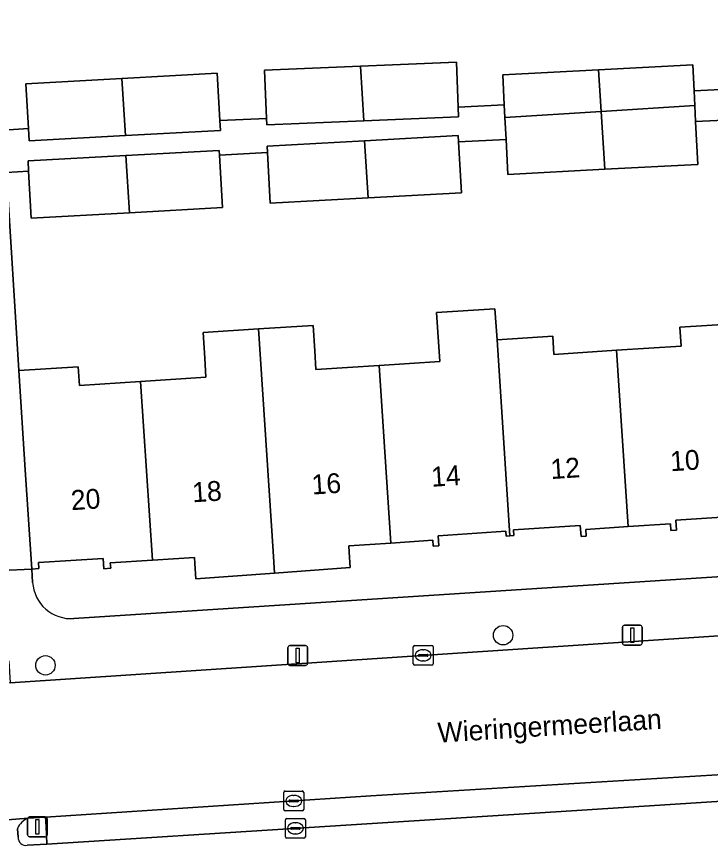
# Model space of a CAD drawing. Extents: x 159680 to 160786, y 387323 to 388340.
# Drawn here: x 160266.51 to 160301.46, y 387825.78 to 387867.49 of the extents above; entities that cross this region are included whole.
import ezdxf

# ---------------------------------------------------------------- set-up
doc = ezdxf.new("R2010")
doc.units = 0
for name, color, linetype in [('IMGEO_Boom', 7, 'Continuous'), ('IMGEO_Erf', 7, 'Continuous'), ('IMGEO_Groenvoorziening', 7, 'Continuous'), ('IMGEO_Kolk', 7, 'Continuous'), ('IMGEO_Lichtmast', 7, 'Continuous'), ('IMGEO_Openbare_ruimte_label', 7, 'Continuous'), ('IMGEO_Pand', 7, 'Continuous'), ('IMGEO_Pand_nummerreeks', 7, 'Continuous'), ('IMGEO_Rijbaan_lokaal_open', 7, 'Continuous'), ('IMGEO_Voetpad_open', 7, 'Continuous')]:
    doc.layers.add(name, color=color, linetype=linetype)

msp = doc.modelspace()

# ---------------------------------------------------------------- linework, layer by layer
at = {"layer": 'IMGEO_Boom'}
for centre in [(160291.012, 387836.356), (160267.961, 387834.841)]:
    msp.add_circle(centre, 0.489, dxfattribs=at)
at = {"layer": 'IMGEO_Erf'}
for points in [[(160265.856, 387861.784), (160267.105, 387861.853), (160266.98, 387864.113), (160271.805, 387864.38), (160276.612, 387864.645), (160276.744, 387862.258), (160279.097, 387862.357), (160278.994, 387864.793), (160283.824, 387864.996), (160288.657, 387865.199), (160288.753, 387862.935), (160291.071, 387863.056), (160290.992, 387864.564), (160295.809, 387864.816), (160300.561, 387865.064), (160300.629, 387863.756), (160303.01, 387863.88), (160302.875, 387866.275), (160307.818, 387866.553), (160313.752, 387866.888), (160319.806, 387867.229), (160324.515, 387867.494), (160324.615, 387865.711), (160325.685, 387865.784)], [(160303.215, 387862.337), (160300.71, 387862.206), (160300.823, 387860.051), (160296.133, 387859.806), (160291.254, 387859.551), (160291.162, 387861.311), (160288.77, 387861.186), (160288.911, 387858.627), (160284.215, 387858.368), (160279.28, 387858.095), (160279.139, 387860.654), (160276.728, 387860.521), (160276.874, 387857.878), (160272.197, 387857.62), (160267.242, 387857.347), (160267.111, 387859.715), (160265.991, 387859.653), (160266.622, 387849.679), (160269.608, 387849.872), (160269.669, 387848.929), (160272.756, 387849.129), (160276.044, 387849.343), (160275.981, 387850.308), (160275.899, 387851.595), (160278.695, 387851.774), (160281.439, 387851.949), (160281.521, 387850.667), (160281.581, 387849.728), (160284.77, 387849.935), (160287.82, 387850.132), (160287.658, 387852.595), (160290.602, 387852.789), (160290.705, 387851.228), (160293.512, 387851.41), (160293.572, 387850.492), (160296.722, 387850.696), (160299.981, 387850.908), (160299.919, 387851.856), (160302.634, 387852.032)], [(160303.077, 387842.365), (160299.719, 387842.147), (160299.751, 387841.639), (160299.459, 387841.62), (160299.437, 387841.962), (160297.305, 387841.823), (160295.173, 387841.685), (160295.195, 387841.338), (160294.938, 387841.321), (160294.902, 387841.877), (160291.533, 387841.659), (160291.552, 387841.367), (160291.355, 387841.354), (160291.161, 387841.342), (160291.145, 387841.586), (160287.743, 387841.365), (160287.776, 387840.852), (160287.496, 387840.834), (160287.477, 387841.134), (160285.358, 387840.997), (160283.239, 387840.859), (160283.26, 387840.534), (160283.31, 387839.758), (160279.502, 387839.481), (160275.539, 387839.193), (160275.487, 387839.974), (160275.467, 387840.275), (160273.348, 387840.138), (160271.228, 387840), (160271.246, 387839.727), (160270.901, 387839.704), (160270.868, 387840.224), (160267.614, 387840.013), (160267.634, 387839.709), (160267.27, 387839.686), (160267.313, 387839.013)], [(160269.39, 387837.193), (160325.62, 387840.839)]]:
    msp.add_lwpolyline(points, dxfattribs=at)
msp.add_arc((160269.261, 387839.141), 1.952, 183.7552, 273.7909, dxfattribs=at)
at = {"layer": 'IMGEO_Groenvoorziening'}
msp.add_lwpolyline([(160325.045, 387829.487), (160325.017, 387829.891), (160325, 387830.281), (160324.971, 387830.743), (160323.684, 387830.662), (160284.342, 387828.267), (160267.961, 387827.204), (160267.991, 387826.736), (160268.007, 387826.316), (160268.037, 387825.843), (160294.459, 387827.513)], close=True, dxfattribs=at)
at = {"layer": 'IMGEO_Kolk'}
for p, q in [((160286.486, 387834.917), (160286.486, 387835.769)), ((160286.561, 387835.843), (160287.413, 387835.843)), ((160286.974, 387835.623), (160286.999, 387835.623)), ((160287.487, 387835.769), (160287.487, 387834.917)), ((160286.745, 387835.337), (160286.745, 387835.349)), ((160287.183, 387835.3), (160286.785, 387835.3)), ((160286.788, 387835.386), (160287.186, 387835.386)), ((160287.229, 387835.349), (160287.229, 387835.337)), ((160287.413, 387834.843), (160286.561, 387834.843)), ((160286.997, 387835.063), (160286.972, 387835.063)), ((160280.042, 387828.515), (160280.894, 387828.515)), ((160279.967, 387827.589), (160279.967, 387828.441)), ((160280.269, 387828.058), (160280.667, 387828.058)), ((160280.455, 387828.295), (160280.48, 387828.295)), ((160280.968, 387828.441), (160280.968, 387827.589)), ((160280.226, 387828.009), (160280.226, 387828.021)), ((160280.664, 387827.972), (160280.266, 387827.972)), ((160280.478, 387827.735), (160280.453, 387827.735)), ((160280.71, 387828.021), (160280.71, 387828.009)), ((160280.894, 387827.515), (160280.042, 387827.515)), ((160280.05, 387826.209), (160280.05, 387827.061)), ((160280.125, 387827.135), (160280.977, 387827.135)), ((160280.538, 387826.915), (160280.563, 387826.915)), ((160281.051, 387827.061), (160281.051, 387826.209)), ((160280.309, 387826.629), (160280.309, 387826.641)), ((160280.747, 387826.592), (160280.349, 387826.592)), ((160280.352, 387826.678), (160280.75, 387826.678)), ((160280.793, 387826.641), (160280.793, 387826.629)), ((160280.977, 387826.135), (160280.125, 387826.135)), ((160280.561, 387826.355), (160280.536, 387826.355))]:
    msp.add_line(p, q, dxfattribs=at)
for points in [[(160286.486, 387834.917), (160286.486, 387835.769)], [(160286.561, 387835.843), (160287.413, 387835.843)], [(160287.487, 387835.769), (160287.487, 387834.917)], [(160287.413, 387834.843), (160286.561, 387834.843)], [(160280.042, 387828.515), (160280.894, 387828.515)], [(160279.967, 387827.589), (160279.967, 387828.441)], [(160280.968, 387828.441), (160280.968, 387827.589)], [(160280.894, 387827.515), (160280.042, 387827.515)], [(160280.05, 387826.209), (160280.05, 387827.061)], [(160280.125, 387827.135), (160280.977, 387827.135)], [(160281.051, 387827.061), (160281.051, 387826.209)], [(160280.977, 387826.135), (160280.125, 387826.135)]]:
    msp.add_lwpolyline(points, dxfattribs=at)
for centre, radius, start, end in [((160286.563, 387835.767), 0.0765, 91.552, 178.448), ((160286.563, 387835.767), 0.0765, 91.552, 178.448), ((160287.411, 387835.767), 0.0765, 1.552, 88.448), ((160287.411, 387835.767), 0.0765, 1.552, 88.448), ((160286.785, 387835.346), 0.0403, 85.8775, 175.7526), ((160286.782, 387835.336), 0.0366, 178.938, 274.7102), ((160287.186, 387835.343), 0.043, 264.8664, 352.4533), ((160287.19, 387835.348), 0.0386, 1.7309, 96.639), ((160286.563, 387834.919), 0.0765, 181.552, 268.448), ((160286.563, 387834.919), 0.0765, 181.552, 268.448), ((160287.411, 387834.919), 0.0765, 271.552, 358.448), ((160287.411, 387834.919), 0.0765, 271.552, 358.448), ((160280.044, 387828.439), 0.0765, 91.552, 178.448), ((160280.044, 387828.439), 0.0765, 91.552, 178.448), ((160280.892, 387828.439), 0.0765, 1.552, 88.448), ((160280.892, 387828.439), 0.0765, 1.552, 88.448), ((160280.266, 387828.018), 0.0403, 85.8775, 175.7526), ((160280.671, 387828.02), 0.0386, 1.7309, 96.639), ((160280.263, 387828.008), 0.0366, 178.938, 274.7102), ((160280.667, 387828.015), 0.043, 264.8664, 352.4533), ((160280.044, 387827.591), 0.0765, 181.552, 268.448), ((160280.044, 387827.591), 0.0765, 181.552, 268.448), ((160280.892, 387827.591), 0.0765, 271.552, 358.448), ((160280.892, 387827.591), 0.0765, 271.552, 358.448), ((160280.127, 387827.059), 0.0765, 91.552, 178.448), ((160280.127, 387827.059), 0.0765, 91.552, 178.448), ((160280.975, 387827.059), 0.0765, 1.552, 88.448), ((160280.975, 387827.059), 0.0765, 1.552, 88.448), ((160280.349, 387826.638), 0.0403, 85.8775, 175.7526), ((160280.346, 387826.628), 0.0366, 178.938, 274.7102), ((160280.75, 387826.635), 0.043, 264.8664, 352.4533), ((160280.754, 387826.64), 0.0386, 1.7309, 96.639), ((160280.127, 387826.211), 0.0765, 181.552, 268.448), ((160280.127, 387826.211), 0.0765, 181.552, 268.448), ((160280.975, 387826.211), 0.0765, 271.552, 358.448), ((160280.975, 387826.211), 0.0765, 271.552, 358.448)]:
    msp.add_arc(centre, radius, start, end, dxfattribs=at)
for centre, major_axis, ratio, start_param, end_param in [((160286.973, 387835.343), (-0.387, 0.002), 0.722429, 4.712389, 7.853982), ((160286.998, 387835.343), (-0.39, 0.002), 0.717154, 1.570796, 4.712389), ((160280.454, 387828.015), (-0.387, 0.002), 0.722429, 4.712389, 7.853982), ((160280.479, 387828.015), (-0.39, 0.002), 0.717154, 1.570796, 4.712389), ((160280.537, 387826.635), (-0.387, 0.002), 0.722429, 4.712389, 7.853982), ((160280.562, 387826.635), (-0.39, 0.002), 0.717154, 1.570796, 4.712389)]:
    msp.add_ellipse(centre, major_axis=major_axis, ratio=ratio, start_param=start_param, end_param=end_param, dxfattribs=at)
at = {"layer": 'IMGEO_Lichtmast'}
for p, q in [((160297.126, 387836.858), (160297.916, 387836.858)), ((160297.916, 387836.858), (160297.126, 387836.858)), ((160297.026, 387835.958), (160297.026, 387836.758)), ((160297.026, 387836.758), (160297.026, 387835.958)), ((160298.016, 387836.758), (160298.016, 387835.958)), ((160298.016, 387835.958), (160298.016, 387836.758)), ((160280.17, 387834.937), (160280.17, 387835.737)), ((160280.17, 387835.737), (160280.17, 387834.937)), ((160280.27, 387835.837), (160281.06, 387835.837)), ((160281.06, 387835.837), (160280.27, 387835.837)), ((160281.16, 387835.737), (160281.16, 387834.937)), ((160281.16, 387834.937), (160281.16, 387835.737)), ((160297.916, 387835.858), (160297.126, 387835.858)), ((160297.126, 387835.858), (160297.916, 387835.858)), ((160281.06, 387834.837), (160280.27, 387834.837)), ((160280.27, 387834.837), (160281.06, 387834.837)), ((160267.163, 387827.213), (160267.953, 387827.213)), ((160267.953, 387827.213), (160267.163, 387827.213)), ((160267.063, 387826.313), (160267.063, 387827.113)), ((160267.063, 387827.113), (160267.063, 387826.313)), ((160268.053, 387827.113), (160268.053, 387826.313)), ((160268.053, 387826.313), (160268.053, 387827.113)), ((160267.953, 387826.213), (160267.163, 387826.213)), ((160267.163, 387826.213), (160267.953, 387826.213))]:
    msp.add_line(p, q, dxfattribs=at)
for points in [[(160297.446, 387836.733), (160297.596, 387836.733), (160297.596, 387835.983), (160297.446, 387835.983), (160297.446, 387836.733)], [(160280.59, 387835.712), (160280.74, 387835.712), (160280.74, 387834.962), (160280.59, 387834.962), (160280.59, 387835.712)], [(160267.483, 387827.088), (160267.633, 387827.088), (160267.633, 387826.338), (160267.483, 387826.338), (160267.483, 387827.088)]]:
    msp.add_lwpolyline(points, dxfattribs=at)
for centre, start, end in [((160297.126, 387836.758), 90, 180), ((160297.126, 387836.758), 90, 180), ((160297.916, 387836.758), 0, 90), ((160297.916, 387836.758), 360, 90), ((160297.126, 387835.958), 180, 270), ((160297.126, 387835.958), 180, 270), ((160297.916, 387835.958), 270, 0), ((160297.916, 387835.958), 270, 0), ((160280.27, 387835.737), 90, 180), ((160280.27, 387835.737), 90, 180), ((160281.06, 387835.737), 0, 90), ((160281.06, 387835.737), 360, 90), ((160280.27, 387834.937), 180, 270), ((160280.27, 387834.937), 180, 270), ((160281.06, 387834.937), 270, 0), ((160281.06, 387834.937), 270, 0), ((160267.163, 387827.113), 90, 180), ((160267.163, 387827.113), 90, 180), ((160267.953, 387827.113), 0, 90), ((160267.953, 387827.113), 360, 90), ((160267.163, 387826.313), 180, 270), ((160267.163, 387826.313), 180, 270), ((160267.953, 387826.313), 270, 0), ((160267.953, 387826.313), 270, 0)]:
    msp.add_arc(centre, 0.1, start, end, dxfattribs=at)
at = {"layer": 'IMGEO_Pand'}
for points in [[(160288.657, 387865.199), (160283.824, 387864.996), (160284.003, 387862.252), (160288.773, 387862.452), (160288.753, 387862.935)], [(160283.824, 387864.996), (160278.994, 387864.793), (160279.097, 387862.357), (160279.11, 387862.046), (160284.003, 387862.252)], [(160295.809, 387864.816), (160290.992, 387864.564), (160291.071, 387863.056), (160291.104, 387862.415), (160295.945, 387862.717)], [(160300.561, 387865.064), (160295.809, 387864.816), (160295.945, 387862.717), (160300.668, 387863.011), (160300.629, 387863.756)], [(160271.805, 387864.38), (160266.98, 387864.113), (160267.105, 387861.853), (160267.139, 387861.233), (160271.992, 387861.501)], [(160276.612, 387864.645), (160271.805, 387864.38), (160271.992, 387861.501), (160276.771, 387861.764), (160276.744, 387862.258)], [(160295.945, 387862.717), (160291.104, 387862.415), (160291.162, 387861.311), (160291.254, 387859.551), (160296.133, 387859.806)], [(160300.71, 387862.206), (160300.668, 387863.011), (160295.945, 387862.717), (160296.133, 387859.806), (160300.823, 387860.051)], [(160288.77, 387861.186), (160288.752, 387861.507), (160284.026, 387861.247), (160284.215, 387858.368), (160288.911, 387858.627)], [(160284.026, 387861.247), (160279.121, 387860.976), (160279.139, 387860.654), (160279.28, 387858.095), (160284.215, 387858.368)], [(160276.728, 387860.521), (160276.715, 387860.759), (160272.007, 387860.499), (160272.197, 387857.62), (160276.874, 387857.878)], [(160272.007, 387860.499), (160267.083, 387860.227), (160267.111, 387859.715), (160267.242, 387857.347), (160272.197, 387857.62)], [(160290.705, 387851.228), (160290.602, 387852.789), (160287.658, 387852.595), (160287.82, 387850.132), (160284.77, 387849.935), (160285.358, 387840.997), (160287.477, 387841.134), (160287.496, 387840.834), (160287.776, 387840.852), (160287.743, 387841.365), (160291.145, 387841.586), (160291.161, 387841.342), (160291.355, 387841.354)], [(160284.77, 387849.935), (160281.581, 387849.728), (160281.521, 387850.667), (160281.439, 387851.949), (160278.695, 387851.774), (160279.43, 387840.581), (160279.502, 387839.481), (160283.31, 387839.758), (160283.26, 387840.534), (160283.239, 387840.859), (160285.358, 387840.997)], [(160302.634, 387852.032), (160299.919, 387851.856), (160299.981, 387850.908), (160296.722, 387850.696), (160297.305, 387841.823), (160299.437, 387841.962), (160299.459, 387841.62), (160299.751, 387841.639), (160299.719, 387842.147), (160303.077, 387842.365), (160303.093, 387842.12), (160303.285, 387842.133)], [(160278.695, 387851.774), (160275.899, 387851.595), (160275.981, 387850.308), (160276.044, 387849.343), (160272.756, 387849.129), (160273.348, 387840.138), (160275.467, 387840.275), (160275.487, 387839.974), (160275.539, 387839.193), (160279.502, 387839.481), (160279.43, 387840.581)], [(160296.722, 387850.696), (160293.572, 387850.492), (160293.512, 387851.41), (160290.705, 387851.228), (160291.355, 387841.354), (160291.552, 387841.367), (160291.533, 387841.659), (160294.902, 387841.877), (160294.938, 387841.321), (160295.195, 387841.338), (160295.173, 387841.685), (160297.305, 387841.823)], [(160272.756, 387849.129), (160269.669, 387848.929), (160269.608, 387849.872), (160266.622, 387849.679), (160266.946, 387844.676), (160267.27, 387839.686), (160267.634, 387839.709), (160267.614, 387840.013), (160270.868, 387840.224), (160270.901, 387839.704), (160271.246, 387839.727), (160271.228, 387840), (160273.348, 387840.138)]]:
    msp.add_lwpolyline(points, close=True, dxfattribs=at)
at = {"layer": 'IMGEO_Rijbaan_lokaal_open'}
for points in [[(160354.228, 387839.686), (160349.958, 387839.416), (160329.439, 387838.117), (160324.666, 387837.815), (160317.074, 387837.334), (160266.183, 387833.964), (160245.208, 387832.575), (160240.867, 387832.288), (160223.948, 387826.779), (160209.059, 387820.866), (160204.164, 387818.945), (160200.731, 387817.531), (160203.311, 387810.942), (160204.906, 387811.553), (160206.204, 387812.07), (160211.413, 387814.145), (160211.647, 387814.331), (160217.867, 387816.742), (160222.756, 387818.637), (160224.129, 387819.169), (160231.248, 387822.058)], [(160284.342, 387828.267), (160323.684, 387830.662), (160324.971, 387830.743), (160330.568, 387831.093), (160345.586, 387832.034), (160355.377, 387832.647)], [(160330.573, 387829.844), (160325.045, 387829.487), (160294.459, 387827.513), (160268.037, 387825.843), (160267.046, 387825.781)], [(160245.077, 387825.369), (160245.41, 387825.395), (160267.095, 387827.148), (160267.961, 387827.204), (160284.342, 387828.267)], [(160267.095, 387827.148), (160245.41, 387825.395)], [(160266.581, 387826.192), (160266.55, 387826.617)]]:
    msp.add_lwpolyline(points, dxfattribs=at)
for centre, radius, start, end in [((160267.431, 387826.258), 0.951, 110.671, 157.8381), ((160266.985, 387826.181), 0.405, 178.4367, 278.6182)]:
    msp.add_arc(centre, radius, start, end, dxfattribs=at)
at = {"layer": 'IMGEO_Voetpad_open'}
for points in [[(160325.685, 387865.784), (160324.615, 387865.711), (160324.666, 387864.813), (160319.98, 387864.549), (160313.926, 387864.208), (160307.992, 387863.874), (160303.026, 387863.594), (160303.01, 387863.88), (160300.629, 387863.756), (160300.668, 387863.011), (160300.71, 387862.206), (160303.215, 387862.337), (160307.912, 387862.583), (160312.752, 387862.837), (160315.091, 387862.972), (160319.915, 387863.282), (160326.206, 387863.687)], [(160265.75, 387839.608), (160267.27, 387839.686), (160266.946, 387844.676), (160266.622, 387849.679), (160265.991, 387859.653), (160267.111, 387859.715), (160267.083, 387860.227), (160272.007, 387860.499), (160276.715, 387860.759), (160276.728, 387860.521), (160279.139, 387860.654), (160279.121, 387860.976), (160284.026, 387861.247), (160288.752, 387861.507), (160288.77, 387861.186), (160291.162, 387861.311), (160291.104, 387862.415), (160291.071, 387863.056), (160288.753, 387862.935), (160288.773, 387862.452), (160284.003, 387862.252), (160279.11, 387862.046), (160279.097, 387862.357), (160276.744, 387862.258), (160276.771, 387861.764), (160271.992, 387861.501), (160267.139, 387861.233), (160267.105, 387861.853), (160265.856, 387861.784)], [(160325.62, 387840.839), (160269.39, 387837.193)], [(160240.867, 387832.288), (160245.208, 387832.575), (160245.135, 387833.673), (160266.11, 387835.062), (160266.183, 387833.964), (160317.074, 387837.334), (160324.666, 387837.815), (160329.439, 387838.117), (160329.41, 387838.616), (160349.929, 387839.915), (160349.958, 387839.416), (160354.228, 387839.686)], [(160267.313, 387839.013), (160267.27, 387839.686), (160265.75, 387839.608), (160265.759, 387839.473), (160265.93, 387836.796), (160244.941, 387835.461), (160244.771, 387838.139), (160239.442, 387837.76)], [(160267.991, 387826.736), (160267.961, 387827.204), (160267.095, 387827.148)], [(160266.55, 387826.617), (160266.581, 387826.192)], [(160267.046, 387825.781), (160268.037, 387825.843), (160268.007, 387826.316), (160267.991, 387826.736)]]:
    msp.add_lwpolyline(points, dxfattribs=at)
for centre, radius, start, end in [((160269.261, 387839.141), 1.952, 183.7552, 273.7909), ((160267.431, 387826.258), 0.951, 110.671, 157.8381), ((160266.985, 387826.181), 0.405, 178.4367, 278.6182)]:
    msp.add_arc(centre, radius, start, end, dxfattribs=at)

# ---------------------------------------------------------------- texts
at = {"layer": 'IMGEO_Openbare_ruimte_label'}
msp.add_text('Wieringermeerlaan', height=1, rotation=3.5549, dxfattribs=at).set_placement((160287.75, 387830.948))
at = {"layer": 'IMGEO_Pand_nummerreeks'}
for s, rotation, p in [('10', 3.7141, (160299.456, 387844.606)), ('12', 3.7141, (160293.432, 387844.214)), ('14', 3.7128, (160287.417, 387843.825)), ('16', 3.7128, (160281.399, 387843.434)), ('18', 3.7128, (160275.384, 387843.043)), ('20', 3.7141, (160269.274, 387842.647))]:
    msp.add_text(s, height=1, rotation=rotation, dxfattribs=at).set_placement(p)

doc.saveas('drawing.dxf')
